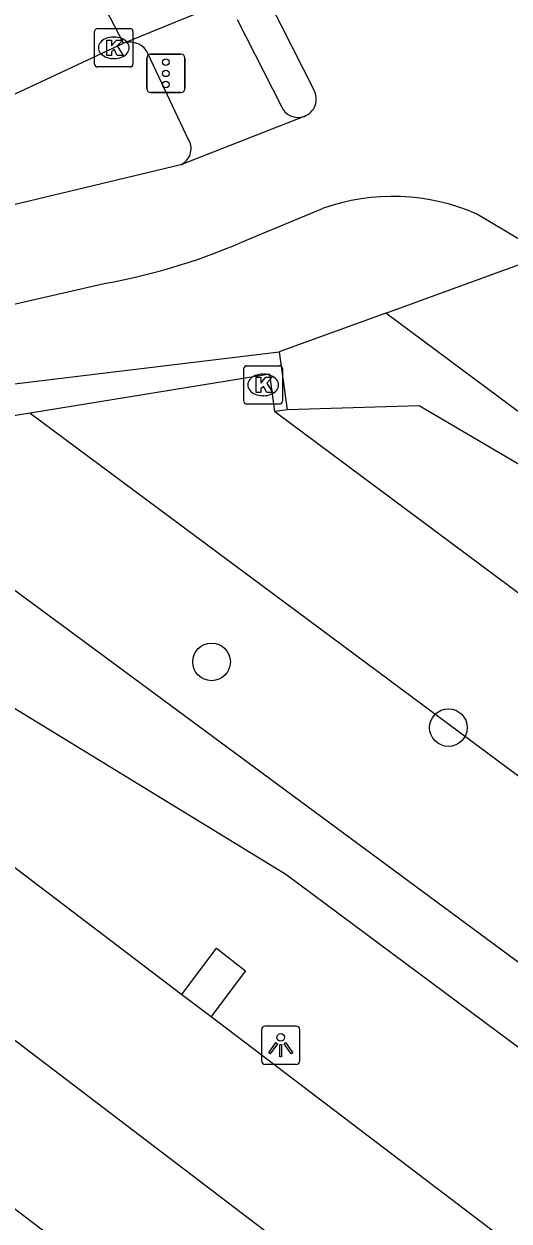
# Model space of a CAD drawing. Extents: x 158087 to 159494, y 382905 to 383981.
# Drawn here: x 158930.32 to 158942.95, y 383801.23 to 383832.39 of the extents above; entities that cross this region are included whole.
import ezdxf

# ---------------------------------------------------------------- set-up
doc = ezdxf.new("R2010")
doc.units = 0
for name, color, linetype in [('IMGEO_Berm_groen', 7, 'Continuous'), ('IMGEO_Berm_open', 7, 'Continuous'), ('IMGEO_Boom', 7, 'Continuous'), ('IMGEO_Fietspad_gesloten', 7, 'Continuous'), ('IMGEO_Groenvoorziening', 7, 'Continuous'), ('IMGEO_Kolk', 7, 'Continuous'), ('IMGEO_Lichtpunt', 7, 'Continuous'), ('IMGEO_Muur', 7, 'Continuous'), ('IMGEO_Rijbaan_regionaal_gesloten', 7, 'Continuous'), ('IMGEO_Verkeersregelinstallatiepaal', 7, 'Continuous'), ('IMGEO_Voetpad_open', 7, 'Continuous')]:
    doc.layers.add(name, color=color, linetype=linetype)

msp = doc.modelspace()

# ---------------------------------------------------------------- linework, layer by layer
at = {"layer": 'IMGEO_Berm_groen'}
for points in [[(158924.953, 383817.753), (158926.495, 383818.522), (158927.446, 383818.695), (158928.402, 383818.589), (158929.248, 383818.252), (158963.368, 383793.075)], [(159082.721, 383700.616), (159072.659, 383708.042), (159030.868, 383738.885), (158978.934, 383779.172), (158937.137, 383810.244), (158925.324, 383817.469)]]:
    msp.add_lwpolyline(points, dxfattribs=at)
at = {"layer": 'IMGEO_Berm_open'}
msp.add_lwpolyline([(158934.428, 383807.126), (158935.336, 383808.33), (158936.092, 383807.739), (158935.194, 383806.548)], dxfattribs=at)
at = {"layer": 'IMGEO_Boom'}
for centre in [(158935.205, 383815.781), (158941.372, 383814.07)]:
    msp.add_circle(centre, 0.489, dxfattribs=at)
at = {"layer": 'IMGEO_Fietspad_gesloten'}
for points in [[(158936.719, 383832.926), (158937.868, 383830.668)], [(158937.615, 383829.981), (158934.401, 383828.72)], [(158934.401, 383828.72), (158925.95, 383826.698)], [(158936.236, 383826.814), (158938.092, 383827.581)], [(158942.134, 383827.431), (158943.909, 383826.376)], [(158926.536, 383824.287), (158932.41, 383825.632)]]:
    msp.add_lwpolyline(points, dxfattribs=at)
for centre, radius, start, end in [((158937.457, 383830.429), 0.475, 289.4186, 30.1471), ((158939.924, 383822.422), 5.474, 66.1948, 109.5546), ((158929.594, 383841.531), 16.147, 280.0449, 294.291)]:
    msp.add_arc(centre, radius, start, end, dxfattribs=at)
at = {"layer": 'IMGEO_Groenvoorziening'}
for points in [[(158963.481, 383807.218), (158939.746, 383824.862)], [(158969.011, 383800.922), (158963.172, 383805.081), (158953.338, 383813.999), (158948.276, 383818.34), (158947.134, 383818.61), (158940.614, 383822.443), (158937.17, 383822.342)], [(158930.481, 383822.256), (158964.03, 383797.344), (158965.604, 383796.184)], [(158936.853, 383822.3), (158966.29, 383800.399), (158967.786, 383799.22)]]:
    msp.add_lwpolyline(points, dxfattribs=at)
at = {"layer": 'IMGEO_Kolk'}
for p, q in [((158932.157, 383831.34), (158932.157, 383832.192)), ((158932.232, 383832.266), (158933.084, 383832.266)), ((158932.645, 383832.046), (158932.67, 383832.046)), ((158933.158, 383832.192), (158933.158, 383831.34)), ((158932.668, 383831.486), (158932.643, 383831.486)), ((158933.084, 383831.266), (158932.232, 383831.266)), ((158936.048, 383822.563), (158936.048, 383823.415)), ((158936.123, 383823.489), (158936.975, 383823.489)), ((158937.049, 383823.415), (158937.049, 383822.563)), ((158936.536, 383823.269), (158936.561, 383823.269)), ((158936.559, 383822.709), (158936.534, 383822.709)), ((158936.975, 383822.489), (158936.123, 383822.489))]:
    msp.add_line(p, q, dxfattribs=at)
for points in [[(158932.157, 383831.34), (158932.157, 383832.192)], [(158932.232, 383832.266), (158933.084, 383832.266)], [(158933.158, 383832.192), (158933.158, 383831.34)], [(158932.478, 383831.966), (158932.601, 383831.966), (158932.601, 383831.815), (158932.731, 383831.966), (158932.895, 383831.966), (158932.749, 383831.815), (158932.902, 383831.566), (158932.75, 383831.566), (158932.665, 383831.73), (158932.601, 383831.663), (158932.601, 383831.566), (158932.478, 383831.566), (158932.478, 383831.966)], [(158933.084, 383831.266), (158932.232, 383831.266)], [(158936.048, 383822.563), (158936.048, 383823.415)], [(158936.123, 383823.489), (158936.975, 383823.489)], [(158937.049, 383823.415), (158937.049, 383822.563)], [(158936.369, 383823.189), (158936.492, 383823.189), (158936.492, 383823.038), (158936.622, 383823.189), (158936.786, 383823.189), (158936.64, 383823.038), (158936.793, 383822.789), (158936.641, 383822.789), (158936.556, 383822.953), (158936.492, 383822.886), (158936.492, 383822.789), (158936.369, 383822.789), (158936.369, 383823.189)], [(158936.975, 383822.489), (158936.123, 383822.489)]]:
    msp.add_lwpolyline(points, dxfattribs=at)
for centre, start, end in [((158932.234, 383832.19), 91.552, 178.448), ((158932.234, 383832.19), 91.552, 178.448), ((158933.082, 383832.19), 1.552, 88.448), ((158933.082, 383832.19), 1.552, 88.448), ((158932.234, 383831.342), 181.552, 268.448), ((158932.234, 383831.342), 181.552, 268.448), ((158933.082, 383831.342), 271.552, 358.448), ((158933.082, 383831.342), 271.552, 358.448), ((158936.125, 383823.413), 91.552, 178.448), ((158936.125, 383823.413), 91.552, 178.448), ((158936.973, 383823.413), 1.552, 88.448), ((158936.973, 383823.413), 1.552, 88.448), ((158936.125, 383822.565), 181.552, 268.448), ((158936.125, 383822.565), 181.552, 268.448), ((158936.973, 383822.565), 271.552, 358.448), ((158936.973, 383822.565), 271.552, 358.448)]:
    msp.add_arc(centre, 0.0765, start, end, dxfattribs=at)
for centre, major_axis, ratio, start_param, end_param in [((158932.644, 383831.766), (-0.387, 0.002), 0.722429, 4.712389, 7.853982), ((158932.669, 383831.766), (-0.39, 0.002), 0.717154, 1.570796, 4.712389), ((158936.535, 383822.989), (-0.387, 0.002), 0.722429, 4.712389, 7.853982), ((158936.56, 383822.989), (-0.39, 0.002), 0.717154, 1.570796, 4.712389)]:
    msp.add_ellipse(centre, major_axis=major_axis, ratio=ratio, start_param=start_param, end_param=end_param, dxfattribs=at)
at = {"layer": 'IMGEO_Lichtpunt'}
for p, q in [((158936.507, 383806.207), (158936.507, 383805.4)), ((158936.507, 383806.207), (158936.507, 383805.4)), ((158937.409, 383806.302), (158936.601, 383806.302)), ((158937.409, 383806.302), (158936.601, 383806.302)), ((158937.503, 383805.4), (158937.503, 383806.207)), ((158937.503, 383805.4), (158937.503, 383806.207)), ((158936.601, 383805.306), (158937.409, 383805.306)), ((158936.601, 383805.306), (158937.409, 383805.306))]:
    msp.add_line(p, q, dxfattribs=at)
for points in [[(158936.881, 383805.871), (158936.92, 383805.843), (158936.732, 383805.581), (158936.694, 383805.608), (158936.881, 383805.871)], [(158936.983, 383805.823), (158937.03, 383805.823), (158937.03, 383805.501), (158936.983, 383805.501), (158936.983, 383805.823)], [(158937.093, 383805.843), (158937.131, 383805.87), (158937.318, 383805.608), (158937.279, 383805.58), (158937.093, 383805.843)]]:
    msp.add_lwpolyline(points, dxfattribs=at)
msp.add_circle((158937.006, 383806.005), 0.0994, dxfattribs=at)
for centre, start, end in [((158936.601, 383806.207), 90, 180), ((158936.601, 383806.207), 90, 180), ((158937.409, 383806.207), 0, 90), ((158937.409, 383806.207), 0, 90), ((158936.601, 383805.4), 180, 270), ((158936.601, 383805.4), 180, 270), ((158937.409, 383805.4), 270, 0), ((158937.409, 383805.4), 270, 360)]:
    msp.add_arc(centre, 0.0946, start, end, dxfattribs=at)
at = {"layer": 'IMGEO_Muur'}
for points in [[(158895.436, 383808.391), (158896.562, 383809.802), (158897.983, 383810.472), (158900.733, 383811.77), (158907.998, 383815.199), (158910.555, 383816.405), (158917.755, 383819.802), (158920.545, 383821.118), (158922.671, 383822.121), (158936.967, 383823.851)], [(158936.967, 383823.851), (158937.17, 383822.342)], [(158936.853, 383822.3), (158936.718, 383823.266), (158930.481, 383822.256)], [(158937.17, 383822.342), (158936.853, 383822.3)], [(158930.481, 383822.256), (158929.127, 383822.037), (158923.021, 383821.272), (158921.362, 383820.495), (158921.852, 383820.12), (158922.73, 383819.45)]]:
    msp.add_lwpolyline(points, dxfattribs=at)
at = {"layer": 'IMGEO_Rijbaan_regionaal_gesloten'}
for points in [[(158932.913, 383831.885), (158931.656, 383834.319)], [(158932.913, 383831.885), (158936.109, 383833.194)], [(158878.263, 383806.583), (158885.805, 383809.927), (158893.304, 383813.34), (158893.868, 383813.608), (158894.296, 383813.81), (158896.634, 383814.918), (158899.414, 383816.235), (158900.047, 383816.527), (158903.929, 383818.315), (158904.384, 383818.525), (158905.514, 383819.046), (158905.989, 383819.27), (158906.503, 383819.512), (158910.313, 383821.304), (158912.976, 383822.556), (158913.705, 383822.898), (158915.8, 383823.88), (158916.499, 383824.207), (158918.636, 383825.211), (158932.913, 383831.885)], [(158919.85, 383818.202), (158934.428, 383807.126)], [(158916.261, 383816.783), (158928.034, 383807.485), (158943.761, 383795.523), (158960.529, 383782.768), (158989.893, 383760.433), (159009.14, 383745.793), (159067.635, 383701.28)], [(159065.54, 383698.458), (159035.196, 383721.511), (158969.09, 383771.838), (158912.434, 383814.964)], [(158934.428, 383807.126), (158935.194, 383806.548)], [(158935.194, 383806.548), (158950.389, 383795.003)]]:
    msp.add_lwpolyline(points, dxfattribs=at)
at = {"layer": 'IMGEO_Verkeersregelinstallatiepaal'}
for p, q in [((158933.518, 383830.699), (158933.518, 383831.499)), ((158933.518, 383831.499), (158933.518, 383830.699)), ((158933.618, 383831.599), (158934.408, 383831.599)), ((158934.408, 383831.599), (158933.618, 383831.599)), ((158934.508, 383831.499), (158934.508, 383830.699)), ((158934.508, 383830.699), (158934.508, 383831.499)), ((158934.408, 383830.599), (158933.618, 383830.599)), ((158933.618, 383830.599), (158934.408, 383830.599))]:
    msp.add_line(p, q, dxfattribs=at)
for centre in [(158934.013, 383831.389), (158934.013, 383831.099), (158934.013, 383830.809)]:
    msp.add_circle(centre, 0.085, dxfattribs=at)
for centre, start, end in [((158933.618, 383831.499), 90, 180), ((158933.618, 383831.499), 90, 180), ((158934.408, 383831.499), 0, 90), ((158934.408, 383831.499), 360, 90), ((158933.618, 383830.699), 180, 270), ((158933.618, 383830.699), 180, 270), ((158934.408, 383830.699), 270, 0), ((158934.408, 383830.699), 270, 0)]:
    msp.add_arc(centre, 0.1, start, end, dxfattribs=at)
at = {"layer": 'IMGEO_Voetpad_open'}
for points in [[(158935.874, 383832.506), (158937.019, 383830.255)], [(158934.617, 383829.356), (158933.554, 383831.597)], [(158939.746, 383824.862), (158943.909, 383826.376)], [(158939.746, 383824.862), (158936.967, 383823.851)]]:
    msp.add_lwpolyline(points, dxfattribs=at)
for centre, radius, start, end in [((158933.081, 383831.401), 0.512, 22.5225, 109.089), ((158937.456, 383830.421), 0.468, 200.7932, 289.8274), ((158934.212, 383829.139), 0.46, 294.3111, 28.1716)]:
    msp.add_arc(centre, radius, start, end, dxfattribs=at)

doc.saveas('drawing.dxf')
